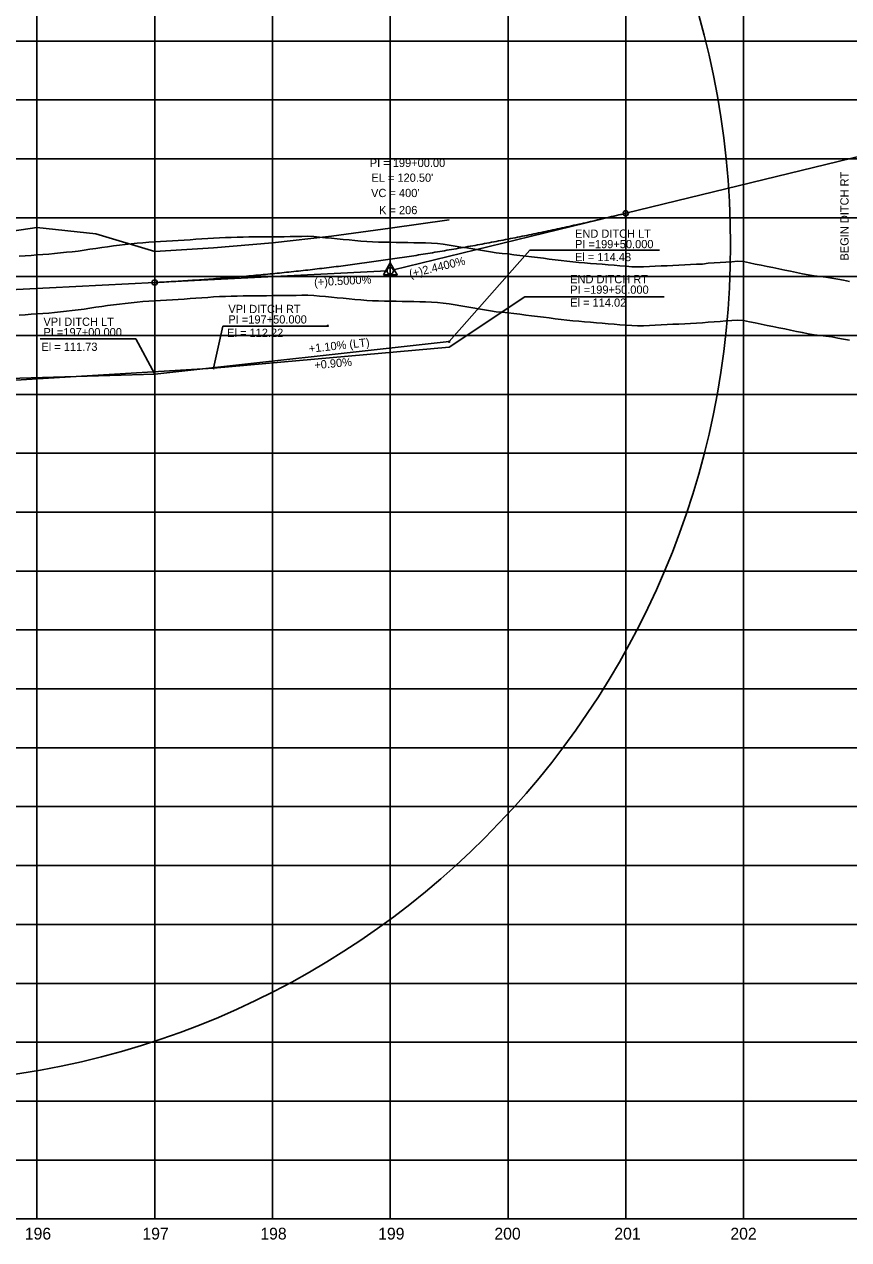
# Model space of a CAD drawing. Extents: x 2345490 to 2445302, y 465165 to 573888.
# Drawn here: x 2399911 to 2400611, y 564259 to 565291 of the extents above; entities that cross this region are included whole.
import ezdxf

# ---------------------------------------------------------------- set-up
doc = ezdxf.new("R2010")
doc.units = 0
for name, color, linetype in [('Old_Level_1', 7, 'Continuous'), ('Old_Level_2', 7, 'Continuous'), ('Old_Level_3', 7, 'Continuous'), ('Old_Level_57', 7, 'Continuous'), ('Old_Level_62', 7, 'Continuous'), ('Old_Level_63', 7, 'Continuous')]:
    doc.layers.add(name, color=color, linetype=linetype)

msp = doc.modelspace()

# ---------------------------------------------------------------- linework, layer by layer
at = {"layer": 'Old_Level_1'}
for points in [[(2399906.5425, 565043.842), (2399911.5425, 565044.1955), (2399916.5425, 565044.549), (2399921.5425, 565044.90225), (2399926.5425, 565045.25575), (2399931.5425, 565045.60925), (2399936.5425, 565046.0995), (2399941.5425, 565046.62825), (2399946.5425, 565047.15675), (2399951.5425, 565047.68525), (2399956.5425, 565048.26325), (2399961.5425, 565049.001), (2399966.5425, 565049.73875), (2399971.5425, 565050.4765), (2399976.5425, 565051.21425), (2399981.5425, 565051.952), (2399986.5425, 565052.68975), (2399991.5425, 565053.2575), (2399996.5425, 565053.7685), (2400001.5425, 565054.2795), (2400006.5425, 565054.79075), (2400011.5425, 565055.30175), (2400016.5425, 565055.766), (2400021.5425, 565056.03375), (2400026.5425, 565056.30125), (2400031.5425, 565056.56875), (2400036.5425, 565056.83625), (2400041.5425, 565057.104), (2400046.5425, 565057.44625), (2400051.5425, 565057.818), (2400056.5425, 565058.18975), (2400061.5425, 565058.5615), (2400066.5425, 565058.93325), (2400071.5425, 565059.305), (2400076.5425, 565059.5955), (2400081.5425, 565059.726), (2400086.5425, 565059.85625), (2400091.5425, 565059.98675), (2400096.5425, 565060.11725), (2400101.5425, 565060.18775), (2400106.5425, 565060.23075), (2400111.5425, 565060.2735), (2400116.5425, 565060.3165), (2400121.5425, 565060.3595), (2400126.5425, 565060.4025), (2400131.5425, 565060.44525), (2400136.5425, 565060.513), (2400141.5425, 565060.62), (2400146.5425, 565060.72725), (2400151.5425, 565060.83425), (2400156.5425, 565060.55475), (2400161.5425, 565060.06825), (2400166.5425, 565059.582), (2400171.5425, 565059.0955), (2400176.5425, 565058.60925), (2400181.5425, 565058.12275), (2400186.5425, 565057.6365), (2400191.5425, 565057.15), (2400196.5425, 565056.72725), (2400201.5425, 565056.3875), (2400206.5425, 565056.04775), (2400211.5425, 565055.86125), (2400216.5425, 565055.76525), (2400221.5425, 565055.66925), (2400226.5425, 565055.57325), (2400231.5425, 565055.47725), (2400236.5425, 565055.38125), (2400241.5425, 565055.28525), (2400246.5425, 565055.18925), (2400251.5425, 565055.0935), (2400256.5425, 565054.928), (2400261.5425, 565054.686), (2400266.5425, 565054.10675), (2400271.5425, 565053.28975), (2400276.5425, 565052.473), (2400281.5425, 565051.656), (2400286.5425, 565050.839), (2400291.5425, 565050.022), (2400296.5425, 565049.20525), (2400301.5425, 565048.38825), (2400306.5425, 565047.57125), (2400311.5425, 565046.75425), (2400316.5425, 565046.2325), (2400321.5425, 565045.77575), (2400326.5425, 565045.15575), (2400331.5425, 565044.5355), (2400336.5425, 565043.9155), (2400341.5425, 565043.29525), (2400346.5425, 565042.67525), (2400351.5425, 565042.055), (2400356.5425, 565041.435), (2400361.5425, 565040.81475), (2400366.5425, 565040.19475), (2400371.5425, 565039.57475)], [(2400371.5425, 565039.57475), (2400376.5425, 565039.03475), (2400381.5425, 565038.62), (2400386.5425, 565038.20675), (2400391.5425, 565037.7935), (2400396.5425, 565037.38025), (2400401.5425, 565036.967), (2400406.5425, 565036.554), (2400411.5425, 565036.14075), (2400416.5425, 565035.7275), (2400421.5425, 565035.31425), (2400426.5425, 565034.923), (2400431.5425, 565034.7485), (2400436.5425, 565034.83325), (2400441.5425, 565035.071), (2400446.5425, 565035.309), (2400451.5425, 565035.54675), (2400456.5425, 565035.7845), (2400461.5425, 565036.0225), (2400466.5425, 565036.26025), (2400471.5425, 565036.498), (2400476.5425, 565036.736), (2400481.5425, 565036.97375), (2400486.5425, 565037.2115), (2400491.5425, 565037.8285), (2400496.5425, 565038.1885), (2400501.5425, 565038.5265), (2400506.5425, 565038.86475), (2400511.5425, 565039.20275), (2400516.5425, 565039.54075), (2400521.5425, 565039.2835), (2400526.5425, 565038.24525), (2400531.5425, 565037.215), (2400536.5425, 565036.188), (2400541.5425, 565035.16125), (2400546.5425, 565034.13425), (2400551.5425, 565033.10725), (2400556.5425, 565032.08025), (2400561.5425, 565031.05325), (2400566.5425, 565030.02625), (2400571.5425, 565028.99925), (2400576.5425, 565027.98825), (2400581.5425, 565027.207), (2400586.5425, 565026.59075), (2400591.5425, 565025.9745), (2400596.5425, 565025.286), (2400601.5425, 565024.36425), (2400606.5425, 565023.4425), (2400611.5425, 565022.52075)]]:
    msp.add_lwpolyline(points, dxfattribs=at)
at = {"layer": 'Old_Level_2'}
for p, q in [((2400421.5425, 565130.334), (2400801.5425, 565223.054)), ((2400421.5425, 565130.334), (2400224.21425, 565082.18575)), ((2400021.5425, 565071.534), (2400218.796, 565081.3965)), ((2399871.5425, 565064.034), (2400021.5425, 565071.534))]:
    msp.add_line(p, q, dxfattribs=at)
msp.add_lwpolyline([(2400215.68225, 565078.10625), (2400227.42475, 565078.10625), (2400221.55375, 565088.232)], close=True, dxfattribs=at)
for centre, radius in [((2400421.5425, 565130.334), 2.25), ((2400221.5425, 565081.534), 2.75), ((2400021.5425, 565071.534), 2.25)]:
    msp.add_circle(centre, radius, dxfattribs=at)
msp.add_spline([(2400021.5425, 565071.534), (2400029.5425, 565071.9495), (2400037.5425, 565072.396), (2400045.5425, 565072.8735), (2400053.5425, 565073.38225), (2400061.5425, 565073.922), (2400069.5425, 565074.4925), (2400077.5425, 565075.09425), (2400085.5425, 565075.72725), (2400093.5425, 565076.391), (2400101.5425, 565077.086), (2400109.5425, 565077.81175), (2400117.5425, 565078.56875), (2400125.5425, 565079.35675), (2400133.5425, 565080.17575), (2400141.5425, 565081.026), (2400149.5425, 565081.907), (2400157.5425, 565082.81925), (2400165.5425, 565083.76225), (2400173.5425, 565084.7365), (2400181.5425, 565085.742), (2400189.5425, 565086.77825), (2400197.5425, 565087.8455), (2400205.5425, 565088.944), (2400213.5425, 565090.0735), (2400221.5425, 565091.234), (2400229.5425, 565092.4255), (2400237.5425, 565093.648), (2400245.5425, 565094.9015), (2400253.5425, 565096.18625), (2400261.5425, 565097.502), (2400269.5425, 565098.8485), (2400277.5425, 565100.22625), (2400285.5425, 565101.63525), (2400293.5425, 565103.075), (2400301.5425, 565104.546), (2400309.5425, 565106.04775), (2400317.5425, 565107.58075), (2400325.5425, 565109.14475), (2400333.5425, 565110.73975), (2400341.5425, 565112.366), (2400349.5425, 565114.023), (2400357.5425, 565115.71125), (2400365.5425, 565117.43025), (2400373.5425, 565119.1805), (2400381.5425, 565120.962), (2400389.5425, 565122.77425), (2400397.5425, 565124.6175), (2400405.5425, 565126.492), (2400413.5425, 565128.3975), (2400421.5425, 565130.334)], degree=3, dxfattribs=at)
at = {"layer": 'Old_Level_3'}
for p, q in [((2400271.54226, 565021.334), (2400340.14873, 565098.99944)), ((2400450.12394, 565098.99944), (2400340.14873, 565098.99944)), ((2400271.54226, 565016.734), (2400335.79388, 565059.49652)), ((2400454.11042, 565059.49652), (2400335.79388, 565059.49652)), ((2400079.43425, 565034.5398), (2400071.54244, 564998.734)), ((2400168.30983, 565034.5398), (2400079.43425, 565034.5398)), ((2400005.59911, 565023.69122), (2399924.22321, 565023.69122)), ((2400005.59911, 565023.69122), (2400021.54244, 564993.834))]:
    msp.add_line(p, q, dxfattribs=at)
for points in [[(2399321.5425, 564998.234), (2399521.54237, 564988.234), (2399677.54227, 564983.534), (2400021.54244, 564993.834), (2400271.54226, 565021.334)], [(2400271.54226, 565016.734), (2400071.54244, 564998.734), (2399758.54235, 564979.934), (2399321.5425, 564997.434)]]:
    msp.add_lwpolyline(points, dxfattribs=at)
for centre in [(2400168.48052, 565034.69929), (2400271.54226, 565021.334), (2400071.54244, 564998.734), (2400021.54244, 564993.834)]:
    msp.add_circle(centre, 0.5, dxfattribs=at)
at = {"layer": 'Old_Level_57'}
for p, q in [((2399921.54225, 564276.534), (2399921.54225, 566615.2835)), ((2400021.54225, 564276.534), (2400021.54225, 566615.2835)), ((2400121.54225, 564276.534), (2400121.54225, 566615.2835)), ((2400221.54225, 564276.534), (2400221.54225, 566615.2835)), ((2400321.54225, 564276.534), (2400321.54225, 566615.2835)), ((2400421.54225, 564276.534), (2400421.54225, 566615.2835)), ((2400521.54225, 564276.534), (2400521.54225, 566615.2835)), ((2381271.5425, 565276.534), (2410861.12275, 565276.534)), ((2381271.5425, 565226.534), (2410861.12275, 565226.534)), ((2381271.5425, 565176.534), (2410861.12275, 565176.534)), ((2381271.5425, 565126.534), (2410861.12275, 565126.534)), ((2381271.5425, 565076.534), (2410861.12275, 565076.534)), ((2381271.5425, 565026.534), (2410861.12275, 565026.534)), ((2381271.5425, 564976.534), (2410861.12275, 564976.534)), ((2381271.5425, 564926.534), (2410861.12275, 564926.534)), ((2381271.5425, 564876.534), (2410861.12275, 564876.534)), ((2381271.5425, 564826.534), (2410861.12275, 564826.534)), ((2381271.54275, 564776.534), (2410861.123, 564776.534)), ((2381271.5425, 564726.534), (2410861.12275, 564726.534)), ((2381271.54275, 564676.534), (2410861.123, 564676.534)), ((2381271.5425, 564626.534), (2410861.12275, 564626.534)), ((2381271.54275, 564576.534), (2410861.123, 564576.534)), ((2381271.5425, 564526.534), (2410861.12275, 564526.534)), ((2381271.54275, 564476.534), (2410861.123, 564476.534)), ((2381271.5425, 564426.534), (2410861.12275, 564426.534)), ((2381271.54275, 564376.534), (2410861.123, 564376.534)), ((2381271.5425, 564326.534), (2410861.12275, 564326.534)), ((2381271.54275, 564276.534), (2410861.123, 564276.534))]:
    msp.add_line(p, q, dxfattribs=at)
at = {"layer": 'Old_Level_62'}
msp.add_lwpolyline([(2399321.5425, 565096.334), (2399371.5425, 565091.934), (2399421.5425, 565086.534), (2399471.5425, 565089.234), (2399521.5425, 565088.834), (2399571.5425, 565090.334), (2399621.5425, 565092.834), (2399671.5425, 565095.334), (2399721.5425, 565097.834), (2399771.5425, 565100.934), (2399821.5425, 565105.234), (2399871.5425, 565110.734), (2399921.5425, 565118.334), (2399971.5425, 565112.834), (2400021.5425, 565097.834), (2400071.5425, 565100.934), (2400121.5425, 565105.234), (2400171.5425, 565110.734), (2400221.5425, 565117.534), (2400271.5425, 565124.634)], dxfattribs=at)
msp.add_circle((2399798.49537, 565103.64915), 711.99122, dxfattribs=at)
at = {"layer": 'Old_Level_63'}
msp.add_line((2381321.5425, 564276.534), (2406689.937, 564276.534), dxfattribs=at)
for points in [[(2399906.5425, 565093.84175), (2399911.5425, 565094.19525), (2399916.5425, 565094.54875), (2399921.5425, 565094.902), (2399926.5425, 565095.2555), (2399931.5425, 565095.609), (2399936.5425, 565096.09925), (2399941.5425, 565096.628), (2399946.5425, 565097.1565), (2399951.5425, 565097.685), (2399956.5425, 565098.263), (2399961.5425, 565099.00075), (2399966.5425, 565099.7385), (2399971.5425, 565100.47625), (2399976.5425, 565101.214), (2399981.5425, 565101.95175), (2399986.5425, 565102.6895), (2399991.5425, 565103.25725), (2399996.5425, 565103.76825), (2400001.5425, 565104.27925), (2400006.5425, 565104.7905), (2400011.5425, 565105.3015), (2400016.5425, 565105.76575), (2400021.5425, 565106.0335), (2400026.5425, 565106.301), (2400031.5425, 565106.5685), (2400036.5425, 565106.836), (2400041.5425, 565107.10375), (2400046.5425, 565107.446), (2400051.5425, 565107.81775), (2400056.5425, 565108.1895), (2400061.5425, 565108.56125), (2400066.5425, 565108.933), (2400071.5425, 565109.30475), (2400076.5425, 565109.59525), (2400081.5425, 565109.72575), (2400086.5425, 565109.856), (2400091.5425, 565109.9865), (2400096.5425, 565110.117), (2400101.5425, 565110.1875), (2400106.5425, 565110.2305), (2400111.5425, 565110.27325), (2400116.5425, 565110.31625), (2400121.5425, 565110.35925), (2400126.5425, 565110.40225), (2400131.5425, 565110.445), (2400136.5425, 565110.51275), (2400141.5425, 565110.61975), (2400146.5425, 565110.727), (2400151.5425, 565110.834), (2400156.5425, 565110.5545), (2400161.5425, 565110.068), (2400166.5425, 565109.58175), (2400171.5425, 565109.09525), (2400176.5425, 565108.609), (2400181.5425, 565108.1225), (2400186.5425, 565107.63625), (2400191.5425, 565107.14975), (2400196.5425, 565106.727), (2400201.5425, 565106.38725), (2400206.5425, 565106.0475), (2400211.5425, 565105.861), (2400216.5425, 565105.765), (2400221.5425, 565105.669), (2400226.5425, 565105.573), (2400231.5425, 565105.477), (2400236.5425, 565105.381), (2400241.5425, 565105.285), (2400246.5425, 565105.189), (2400251.5425, 565105.09325), (2400256.5425, 565104.92775), (2400261.5425, 565104.68575), (2400266.5425, 565104.1065), (2400271.5425, 565103.2895), (2400276.5425, 565102.47275), (2400281.5425, 565101.65575), (2400286.5425, 565100.83875), (2400291.5425, 565100.02175), (2400296.5425, 565099.205), (2400301.5425, 565098.388), (2400306.5425, 565097.571), (2400311.5425, 565096.754), (2400316.5425, 565096.23225), (2400321.5425, 565095.7755), (2400326.5425, 565095.1555), (2400331.5425, 565094.53525), (2400336.5425, 565093.91525), (2400341.5425, 565093.295), (2400346.5425, 565092.675), (2400351.5425, 565092.05475), (2400356.5425, 565091.43475), (2400361.5425, 565090.8145), (2400366.5425, 565090.1945), (2400371.5425, 565089.5745)], [(2400371.5425, 565089.5745), (2400376.5425, 565089.0345), (2400381.5425, 565088.61975), (2400386.5425, 565088.2065), (2400391.5425, 565087.79325), (2400396.5425, 565087.38), (2400401.5425, 565086.96675), (2400406.5425, 565086.55375), (2400411.5425, 565086.1405), (2400416.5425, 565085.72725), (2400421.5425, 565085.314), (2400426.5425, 565084.92275), (2400431.5425, 565084.74825), (2400436.5425, 565084.833), (2400441.5425, 565085.07075), (2400446.5425, 565085.30875), (2400451.5425, 565085.5465), (2400456.5425, 565085.78425), (2400461.5425, 565086.02225), (2400466.5425, 565086.26), (2400471.5425, 565086.49775), (2400476.5425, 565086.73575), (2400481.5425, 565086.9735), (2400486.5425, 565087.21125), (2400491.5425, 565087.82825), (2400496.5425, 565088.18825), (2400501.5425, 565088.52625), (2400506.5425, 565088.8645), (2400511.5425, 565089.2025), (2400516.5425, 565089.5405), (2400521.5425, 565089.28325), (2400526.5425, 565088.245), (2400531.5425, 565087.21475), (2400536.5425, 565086.18775), (2400541.5425, 565085.161), (2400546.5425, 565084.134), (2400551.5425, 565083.107), (2400556.5425, 565082.08), (2400561.5425, 565081.053), (2400566.5425, 565080.026), (2400571.5425, 565078.999), (2400576.5425, 565077.988), (2400581.5425, 565077.20675), (2400586.5425, 565076.5905), (2400591.5425, 565075.97425), (2400596.5425, 565075.28575), (2400601.5425, 565074.364), (2400606.5425, 565073.44225), (2400611.5425, 565072.5205)]]:
    msp.add_lwpolyline(points, dxfattribs=at)

# ---------------------------------------------------------------- texts
at = {"layer": 'Old_Level_2'}
for s, height, p in [('PI = 199+00.00', 7.0000005, (2400204.18025, 565169.56725)), ("EL = 120.50'", 7.0000005, (2400205.537, 565157.032)), ("VC = 400'", 7.000001, (2400205.26175, 565144.032)), ('K = 206', 7.000001, (2400212.0455, 565129.53075))]:
    msp.add_text(s, height=height, dxfattribs=at).set_placement(p)
for s, rotation, p in [('(+)2.4400%', 13.71223611, (2400238.5205, 565075.38325)), ('(+)0.5000%', 2.86240556, (2400157.04825, 565068.29625))]:
    msp.add_text(s, height=7.000001, rotation=rotation, dxfattribs=at).set_placement(p)
at = {"layer": 'Old_Level_3'}
for s, height, rotation, p in [('BEGIN DITCH RT', 7.0000005, 90, (2400610.6686, 565090.18695)), ('END DITCH LT', 7.0000005, 360, (2400378.44369, 565109.52479)), ('PI =199+50.000', 7.0000005, 360, (2400378.44369, 565100.65089)), ('El = 114.48', 7.0000005, 360, (2400378.44369, 565089.65089)), ('END DITCH RT', 7.0000005, 360, (2400374.35162, 565070.85921)), ('PI =199+50.000', 7.0000005, 360, (2400374.35162, 565061.9853)), ('El = 114.02', 7.0000005, 360, (2400374.35162, 565050.9853)), ('VPI DITCH RT', 7.0000005, 360, (2400084.09585, 565045.57319)), ('VPI DITCH LT', 7.0000005, 360, (2399927.07943, 565034.73744)), ('PI =197+50.000', 7.0000005, 360, (2400084.09585, 565036.69929)), ('PI =197+00.000', 7.0000005, 360, (2399927.07943, 565025.86354)), ('El = 112.22', 7.0000005, 360, (2400083.05606, 565025.35269)), ('El = 111.73', 7.0000005, 360, (2399925.34643, 565013.47714)), ('+1.10% (LT)', 7.0000005, 6.27730302, (2400152.81126, 565011.83312)), ('+0.90%', 7, 5.14276921, (2400157.38696, 564997.92146))]:
    msp.add_text(s, height=height, rotation=rotation, dxfattribs=at).set_placement(p)
at = {"layer": 'Old_Level_62'}
for s, p in [('196', (2399911.27, 564259.034)), ('197', (2400011.1275, 564259.034)), ('198', (2400111.25325, 564259.034)), ('199', (2400211.2955, 564259.034)), ('200', (2400309.9745, 564259.034)), ('201', (2400411.814, 564259.034)), ('202', (2400510.36225, 564259.034))]:
    msp.add_text(s, height=10.000001, dxfattribs=at).set_placement(p)

doc.saveas('drawing.dxf')
